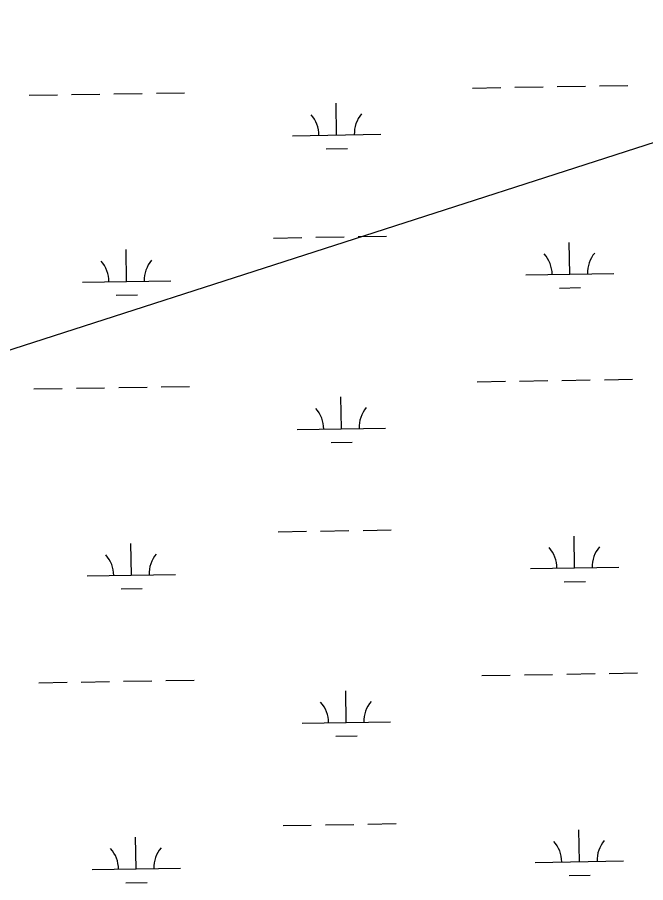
# Model space of a CAD drawing. Extents: x 3855477 to 3893699, y 299188 to 325115.
# Drawn here: x 3877875 to 3878586, y 306826 to 307806 of the extents above; entities that cross this region are included whole.
import ezdxf

# ---------------------------------------------------------------- set-up
doc = ezdxf.new("R2010")
doc.units = 0
for name, color, linetype in [('V-GRID-MAJR', 7, 'Continuous'), ('V-TOPO-SHOR', 7, 'Continuous'), ('V-WETL-SWMP', 7, 'Continuous')]:
    doc.layers.add(name, color=color, linetype=linetype)

msp = doc.modelspace()

# ---------------------------------------------------------------- linework, layer by layer
at = {"layer": 'V-GRID-MAJR'}
msp.add_spline([(3859685.54, 307646.85), (3864995.66, 307731.42), (3870305.76, 307816.78), (3875615.86, 307902.9), (3880925.94, 307989.8), (3886236.01, 308077.46), (3891546.07, 308165.91)], degree=3, dxfattribs=at)
at = {"layer": 'V-TOPO-SHOR'}
msp.add_line((3877859.51, 307426.98), (3879004.41, 307796.1), dxfattribs=at)
at = {"layer": 'V-WETL-SWMP'}
for p, q in [((3878389.99, 307725.77), (3878421.98, 307726.29)), ((3878437.98, 307726.55), (3878469.98, 307727.07)), ((3878485.97, 307727.33), (3878517.97, 307727.86)), ((3878533.97, 307728.12), (3878565.96, 307728.64)), ((3877888.14, 307717.59), (3877920.14, 307718.12)), ((3877936.14, 307718.38), (3877968.13, 307718.9)), ((3877984.13, 307719.16), (3878016.13, 307719.68)), ((3878032.13, 307719.94), (3878064.12, 307720.46)), ((3878236.24, 307672.52), (3878235.65, 307708.51)), ((3878186.25, 307671.7), (3878286.23, 307673.33)), ((3878224.49, 307656.89), (3878248.49, 307657.28)), ((3878164.72, 307555.9), (3878196.72, 307556.43)), ((3878212.72, 307556.69), (3878244.71, 307557.21)), ((3878260.71, 307557.47), (3878292.71, 307557.99)), ((3878500.28, 307514.93), (3878499.69, 307550.93)), ((3877998.44, 307506.76), (3877997.85, 307542.75)), ((3877948.44, 307505.94), (3878048.43, 307507.57)), ((3878450.29, 307514.12), (3878550.27, 307515.75)), ((3878488.53, 307499.31), (3878512.53, 307499.7)), ((3877986.69, 307491.13), (3878010.69, 307491.53)), ((3878395.4, 307393.14), (3878427.4, 307393.66)), ((3878443.4, 307393.92), (3878475.39, 307394.44)), ((3878491.39, 307394.7), (3878523.39, 307395.22)), ((3878539.39, 307395.48), (3878571.38, 307396.01)), ((3877893.56, 307384.96), (3877925.56, 307385.48)), ((3877941.56, 307385.75), (3877973.55, 307386.27)), ((3877989.55, 307386.53), (3878021.55, 307387.05)), ((3878037.54, 307387.31), (3878069.54, 307387.83)), ((3878241.66, 307339.89), (3878241.07, 307375.88)), ((3878191.67, 307339.07), (3878291.65, 307340.7)), ((3878229.91, 307324.26), (3878253.91, 307324.65)), ((3878170.14, 307223.27), (3878202.14, 307223.79)), ((3878218.14, 307224.06), (3878250.13, 307224.58)), ((3878266.13, 307224.84), (3878298.12, 307225.36)), ((3878505.7, 307182.3), (3878505.11, 307218.3)), ((3878003.86, 307174.13), (3878003.27, 307210.12)), ((3878455.7, 307181.49), (3878555.69, 307183.12)), ((3877953.86, 307173.31), (3878053.85, 307174.94)), ((3878493.95, 307166.68), (3878517.95, 307167.07)), ((3877992.11, 307158.5), (3878016.11, 307158.89)), ((3878042.96, 307054.68), (3878074.96, 307055.2)), ((3878400.82, 307060.51), (3878432.82, 307061.03)), ((3878448.82, 307061.29), (3878480.81, 307061.81)), ((3878496.81, 307062.07), (3878528.81, 307062.59)), ((3878544.8, 307062.85), (3878576.8, 307063.38)), ((3877898.98, 307052.33), (3877930.98, 307052.85)), ((3877946.98, 307053.11), (3877978.97, 307053.64)), ((3877994.97, 307053.9), (3878026.97, 307054.42)), ((3878247.08, 307007.26), (3878246.49, 307043.25)), ((3878197.09, 307006.44), (3878297.07, 307008.07)), ((3878235.33, 306991.63), (3878259.33, 306992.02)), ((3878175.56, 306890.64), (3878207.56, 306891.16)), ((3878223.55, 306891.42), (3878255.55, 306891.95)), ((3878271.55, 306892.21), (3878303.54, 306892.73)), ((3878511.12, 306849.67), (3878510.53, 306885.67)), ((3878009.28, 306841.5), (3878008.69, 306877.49)), ((3878461.12, 306848.86), (3878561.11, 306850.49)), ((3877959.28, 306840.68), (3878059.27, 306842.31)), ((3878499.37, 306834.05), (3878523.37, 306834.44)), ((3877997.53, 306825.87), (3878021.53, 306826.26))]:
    msp.add_line(p, q, dxfattribs=at)
for centre, start, end in [((3878181, 307672.09), 0.16154, 41.7052), ((3878291.47, 307673.89), 140.16154, 181.7052), ((3878445.04, 307514.51), 0.16154, 41.7052), ((3878555.51, 307516.31), 140.16154, 181.7052), ((3877943.19, 307506.33), 0.16154, 41.7052), ((3878053.67, 307508.13), 140.16154, 181.7052), ((3878186.42, 307339.46), 0.16154, 41.7052), ((3878296.89, 307341.26), 140.16154, 181.7052), ((3878450.45, 307181.88), 0.16154, 41.7052), ((3878560.93, 307183.68), 140.16154, 181.7052), ((3877948.61, 307173.7), 0.16154, 41.7052), ((3878059.08, 307175.5), 140.16154, 181.7052), ((3878191.84, 307006.83), 0.16154, 41.7052), ((3878302.31, 307008.63), 140.16154, 181.7052), ((3878455.87, 306849.25), 0.16154, 41.7052), ((3878566.34, 306851.05), 140.16154, 181.7052), ((3877954.03, 306841.07), 0.16154, 41.7052), ((3878064.5, 306842.87), 140.16154, 181.7052)]:
    msp.add_arc(centre, 35.25, start, end, dxfattribs=at)

doc.saveas('drawing.dxf')
